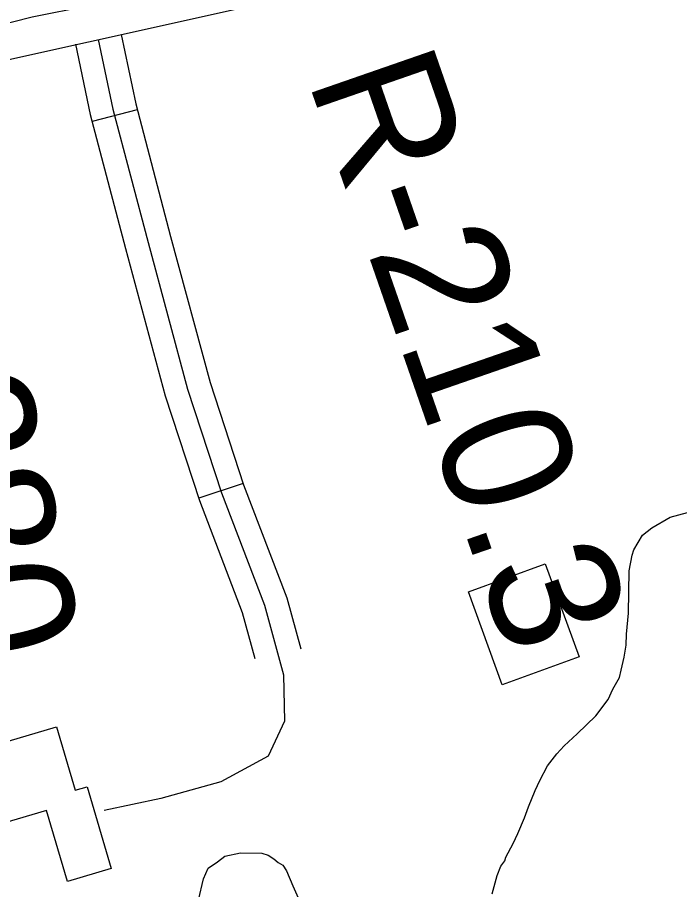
# Model space of a CAD drawing. Extents: x 3297772 to 3335630, y 634068 to 659439.
# Drawn here: x 3320686 to 3321110, y 656560 to 657119 of the extents above; entities that cross this region are included whole.
import ezdxf

# ---------------------------------------------------------------- set-up
doc = ezdxf.new("R2010")
doc.units = 0
for name, color, linetype in [('V-BLDG-OTLN', 7, 'Continuous'), ('V-RIVR-RANG-IDEN', 7, 'Continuous'), ('V-ROAD-CNTR', 7, 'Continuous'), ('V-SITE-VEGE', 7, 'Continuous'), ('V-TOPO-SHOR', 7, 'Continuous')]:
    doc.layers.add(name, color=color, linetype=linetype)

msp = doc.modelspace()

# ---------------------------------------------------------------- linework, layer by layer
at = {"layer": 'V-BLDG-OTLN'}
for points in [[(3321023.7, 656768.58), (3321045.42, 656709.04), (3320996.24, 656691.1), (3320974.53, 656750.65)], [(3320627.52, 656639.63), (3320710.62, 656664.11), (3320722.59, 656623.5), (3320730.18, 656625.74), (3320745.61, 656573.33), (3320717.54, 656565.06), (3320704.17, 656610.54), (3320641.72, 656592.2)]]:
    msp.add_lwpolyline(points, close=True, dxfattribs=at)
at = {"layer": 'V-ROAD-CNTR'}
for p, q in [((3320762.31, 657059.82), (3320733.3, 657052.19)), ((3320830.18, 656820.22), (3320801.68, 656810.87))]:
    msp.add_line(p, q, dxfattribs=at)
for points in [[(3320315.05, 657011.1), (3321459.52, 657265.29), (3322552.93, 657502.32), (3322683.13, 657531.42)], [(3320752.02, 657107.97), (3320761.29, 657063.7), (3320783.7, 656978.53), (3320808.94, 656885), (3320830.49, 656819.29), (3320858.06, 656746.79), (3320867.04, 656714.08)], [(3320722.65, 657101.81), (3320732.08, 657056.8), (3320754.71, 656970.81), (3320780.18, 656876.41), (3320802.2, 656809.27), (3320829.51, 656737.47), (3320837.63, 656707.9)], [(3320737.33, 657104.89), (3320746.69, 657060.25), (3320769.21, 656974.67), (3320794.56, 656880.7), (3320816.35, 656814.28), (3320843.78, 656742.13), (3320856.05, 656697.47), (3320856.57, 656667.72), (3320846.25, 656645.41), (3320815.79, 656628.92), (3320777.33, 656618.31), (3320741, 656610.55)]]:
    msp.add_lwpolyline(points, dxfattribs=at)
at = {"layer": 'V-SITE-VEGE'}
for points in [[(3320989.84, 656557.12), (3320992.94, 656568.88), (3320995.37, 656574.74), (3320997.78, 656578.25), (3320998.4, 656580.6), (3321003.23, 656589.39), (3321006.27, 656595.83), (3321010.52, 656605.81), (3321012.98, 656612.85), (3321017.24, 656623.41), (3321020.28, 656629.86), (3321025.12, 656639.23), (3321031.11, 656646.83), (3321035.9, 656652.07), (3321044.26, 656659.63), (3321056.2, 656671.27), (3321064.01, 656681.79), (3321067.04, 656688.23), (3321071.27, 656695.85), (3321072.51, 656700.55), (3321074.39, 656708.78), (3321075.66, 656716.43), (3321075.76, 656723.51), (3321077.11, 656737.06), (3321077.46, 656764.18), (3321079.37, 656774.19), (3321080.59, 656777.71), (3321086.02, 656787.08), (3321091.98, 656791.72), (3321103.87, 656798.64), (3321120.44, 656803.14)], [(3320801.63, 656553.08), (3320804.76, 656566.61), (3320807.8, 656573.65), (3320813.75, 656577.7), (3320818.52, 656581.17), (3320828.57, 656583.4), (3320842.13, 656583.22), (3320846.25, 656581.99), (3320849.75, 656579.59), (3320852.67, 656577.19), (3320855.6, 656575.38), (3320857.91, 656571.81), (3320861.91, 656562.33), (3320865.35, 656554.61)]]:
    msp.add_lwpolyline(points, dxfattribs=at)
at = {"layer": 'V-TOPO-SHOR'}
msp.add_lwpolyline([(3318832.81, 656710.13), (3318956.89, 656734.9), (3319074.7, 656762.05), (3319170.51, 656782.2), (3319296.16, 656806.18), (3319400.62, 656831.8), (3319470.51, 656846.52), (3319565.54, 656868.23), (3319692.77, 656896.14), (3319783.88, 656917.08), (3319895.4, 656940.32), (3319980.21, 656958.14), (3320126.28, 656986.78), (3320231.51, 657007.69), (3320354.83, 657041.1), (3320506.41, 657076), (3320603.01, 657096.14), (3320694.9, 657119.44), (3320767.94, 657134.15), (3320914, 657162.01), (3321060.08, 657193), (3321159.03, 657213.92)], dxfattribs=at)

# ---------------------------------------------------------------- texts
at = {"layer": 'V-RIVR-RANG-IDEN'}
for s, rotation, p in [('R-210.3', 289.1514, (3320871.2, 657079.51)), ('D-280', 281.5003, (3320585.49, 656997.88))]:
    msp.add_text(s, height=83, rotation=rotation, dxfattribs=at).set_placement(p)

doc.saveas('drawing.dxf')
